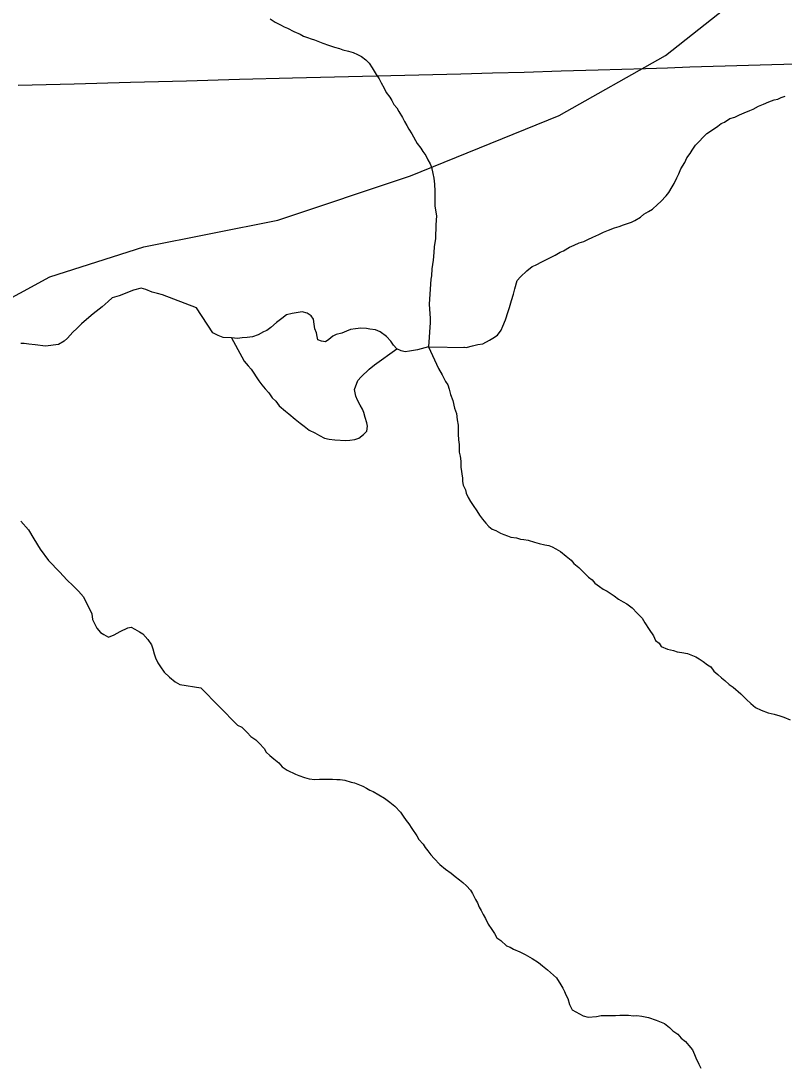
# Model space of a CAD drawing. Extents: x 103424 to 286016, y 38711 to 110967.
# Drawn here: x 131980 to 134224, y 81798 to 84863 of the extents above; entities that cross this region are included whole.
import ezdxf

# ---------------------------------------------------------------- set-up
doc = ezdxf.new("R2010")
doc.units = 0
for name, color, linetype in [('GM_X_Major_River', 7, 'Continuous'), ('GM_X_Minor_River', 7, 'Continuous'), ('GM_X_Rail_Line', 7, 'Continuous'), ('GM_X_Township_Road', 7, 'Continuous')]:
    doc.layers.add(name, color=color, linetype=linetype)

msp = doc.modelspace()

# ---------------------------------------------------------------- linework, layer by layer
at = {"layer": 'GM_X_Major_River'}
for points in [[(133178.6, 83905.3), (133289.7, 83903.3), (133307.7, 83907.6), (133323.8, 83912), (133337.9, 83914.2), (133357.9, 83924.7), (133367.9, 83930.9), (133381.8, 83939.3), (133391.7, 83953.6), (133397.5, 83965.8), (133405.2, 83984.1), (133412.9, 84008.5), (133416.7, 84020.7), (133422.4, 84041), (133428.1, 84059.3), (133431.9, 84075.5), (133439.5, 84099.9), (133449.4, 84110.2), (133467.2, 84128.7), (133483.2, 84141.1), (133493.2, 84145.3), (133513.2, 84155.8), (133525.2, 84162), (133539.2, 84168.4), (133551.2, 84174.6), (133565.1, 84183), (133575.2, 84187.2), (133593.1, 84197.6), (133607.1, 84203.9), (133621.1, 84210.2), (133635.2, 84214.5), (133647.2, 84220.8), (133661.2, 84227.1), (133679.2, 84235.5), (133693.2, 84241.8), (133707.2, 84248.1), (133725.3, 84254.5), (133739.3, 84258.8), (133751.4, 84263.1), (133763.4, 84267.3), (133775.4, 84271.6), (133785.4, 84275.8), (133801.4, 84286.2), (133811.3, 84294.4), (133825.3, 84302.8), (133837.3, 84309.1), (133851.2, 84323.5), (133861.1, 84331.7), (133877, 84348.2), (133884.8, 84358.4), (133894.6, 84374.7), (133900.5, 84384.9), (133908.3, 84401.3), (133914.1, 84413.5), (133919.9, 84427.7), (133931.7, 84446.1), (133937.5, 84460.4), (133947.4, 84472.7), (133953.2, 84482.9), (133963.1, 84497.2), (133996.7, 84532.1), (134010.7, 84540.5), (134028.7, 84552.9), (134038.6, 84561.2), (134048.6, 84565.4), (134064.6, 84575.8), (134078.6, 84580.1), (134092.6, 84586.4), (134106.6, 84592.7), (134122.7, 84599), (134132.7, 84603.3), (134148.7, 84611.6), (134162.7, 84617.9), (134178.7, 84624.3), (134194.8, 84630.6), (134204.8, 84632.8), (134214.8, 84637.1), (134226.8, 84641.3)], [(132496.4, 84020), (132396.5, 84058.2), (132382.4, 84062.1), (132366.2, 84066), (132347.9, 84073.9), (132333.7, 84077.8), (132311.6, 84071.5), (132269.3, 84054.9), (132249.2, 84048.6), (132237.2, 84038.4), (132219.2, 84022.1), (132193.2, 84001.6), (132173.2, 83985.3), (132159.2, 83973), (132145.2, 83958.7), (132133.2, 83948.5), (132117.3, 83930.1), (132107.3, 83922), (132091.2, 83911.7), (132052.9, 83907.3), (132022.6, 83911), (132004.4, 83912.9), (131990.2, 83914.7), (131980.1, 83914.6)], [(132599.1, 83931.3), (132574.8, 83932.9), (132560.6, 83938.7), (132544.3, 83946.5), (132496.4, 84020)], [(133085.9, 83899.6), (133075.7, 83909.5), (133067.4, 83921.5), (133055, 83935.4), (133036.6, 83949.2), (133022.4, 83955), (133006.2, 83956.8), (132996.1, 83958.6), (132979.9, 83960.3), (132963.8, 83958), (132949.7, 83955.7), (132937.7, 83951.5), (132923.7, 83945.2), (132907.6, 83940.9), (132897.6, 83936.6), (132885.7, 83926.3), (132875.7, 83920.1), (132863.6, 83921.9), (132853.4, 83925.7), (132851.2, 83935.8), (132849, 83945.9), (132844.8, 83957.9), (132842.5, 83972), (132840.2, 83986.1), (132834, 83996.1), (132821.7, 84004), (132807.5, 84007.7), (132789.4, 84005.4), (132777.4, 84003.2), (132761.3, 83998.8), (132747.3, 83988.5), (132731.4, 83976.1), (132715.5, 83961.7), (132703.6, 83953.4), (132693.6, 83949.1), (132677.6, 83940.8), (132661.5, 83934.4), (132645.4, 83932.1), (132631.3, 83931.9), (132617.2, 83929.6), (132599.1, 83931.3)], [(132599.1, 83931.3), (132630.3, 83875.3), (132636.6, 83863.3), (132648.9, 83849.3), (132657.2, 83839.4), (132665.5, 83827.4), (132671.7, 83817.4), (132680, 83805.5), (132688.3, 83793.5), (132698.6, 83781.5), (132708.9, 83769.6), (132719.2, 83755.7), (132729.5, 83745.7), (132739.8, 83731.8), (132758.3, 83716), (132768.5, 83708.1), (132787, 83692.2), (132801.3, 83680.4), (132813.6, 83672.5), (132827.9, 83660.6), (132844.2, 83652.9), (132858.4, 83645), (132872.7, 83637.2), (132886.9, 83633.4), (132903.1, 83631.7), (132935.4, 83630.3), (132947.5, 83630.5), (132961.6, 83632.7), (132973.6, 83637), (132987.5, 83647.3), (132997.4, 83657.6), (132999.2, 83671.8), (132997, 83681.9), (132992.7, 83697.9), (132988.4, 83712), (132984.2, 83722), (132977.9, 83734), (132969.6, 83748), (132965.3, 83760.1), (132963.1, 83770.1), (132960.9, 83780.2), (132970.6, 83806.6), (132980.5, 83816.9), (133004.3, 83839.6), (133020.2, 83852)], [(133178.6, 83905.3), (133146.5, 83896.7), (133134.4, 83894.4), (133122.4, 83892.2), (133110.3, 83890), (133098.1, 83893.8), (133085.9, 83899.6)], [(133020.2, 83852), (133085.9, 83899.6)]]:
    msp.add_lwpolyline(points, dxfattribs=at)
at = {"layer": 'GM_X_Minor_River'}
for points in [[(132713.4, 84868.7), (132727.7, 84858.8), (132744, 84851), (132754.2, 84845.1), (132764.3, 84841.3), (132782.7, 84831.5), (132801, 84823.8), (132811.2, 84817.9), (132823.4, 84814.1), (132833.5, 84810.2), (132843.7, 84806.4), (132868.1, 84796.7), (132884.3, 84790.9), (132902.6, 84785.2), (132916.7, 84781.4), (132926.9, 84777.5), (132943.1, 84773.8), (132957.3, 84770), (132969.5, 84764.2), (132981.7, 84758.3), (132994, 84748.4), (133004.3, 84738.5), (133012.6, 84724.5), (133025.1, 84704.6), (133033.4, 84692.6), (133039.6, 84680.6), (133048, 84664.6), (133054.3, 84652.6), (133064.6, 84638.6), (133070.8, 84628.6), (133077.1, 84616.6), (133085.4, 84606.7), (133091.6, 84596.7), (133102, 84578.7), (133108.3, 84566.7), (133114.5, 84554.7), (133120.8, 84544.7), (133129.1, 84530.7), (133145.7, 84502.7), (133156.1, 84488.7), (133162.3, 84478.8), (133170.6, 84466.8), (133176.9, 84454.8), (133183.1, 84442.8), (133187.3, 84432.7), (133191.7, 84414.6), (133194, 84400.5), (133196.3, 84382.4), (133196.7, 84362.2), (133197, 84346), (133197.2, 84333.9), (133197.5, 84317.8), (133202, 84289.6), (133200.5, 84263.3), (133199.2, 84222.9), (133195.6, 84198.5), (133193.8, 84182.4), (133192.2, 84160.1), (133188.7, 84133.8), (133187, 84113.6), (133185.2, 84103.4), (133180.4, 84030.6)], [(133180.4, 84030.6), (133183.2, 83988.2), (133183.4, 83976.1), (133178.6, 83905.3)], [(133178.6, 83905.3), (133208, 83841.2), (133218.5, 83823.2), (133228.9, 83803.2), (133235.1, 83793.2), (133239.4, 83781.2), (133243.7, 83765.1), (133250.1, 83747), (133254.5, 83724.9), (133260.9, 83708.8), (133263.2, 83690.7), (133265.5, 83674.6), (133265.8, 83660.4), (133266, 83648.3), (133266.3, 83632.2), (133268.6, 83618.1), (133268.8, 83605.9), (133268.9, 83595.8), (133271.2, 83583.8), (133273.5, 83569.7), (133273.8, 83551.5), (133278.4, 83519.3), (133278.6, 83509.1), (133280.8, 83499.1), (133287.1, 83485.1), (133289.3, 83475), (133295.5, 83463), (133301.8, 83451), (133310.1, 83439), (133320.5, 83423), (133328.8, 83411.1), (133337, 83399.1), (133347.3, 83387.2), (133355.6, 83377.2), (133365.8, 83369.3), (133376, 83365.4), (133390.3, 83357.6), (133400.4, 83353.8), (133410.6, 83349.9), (133420.7, 83346), (133436.9, 83344.3), (133449.1, 83340.5), (133459.2, 83338.7), (133471.3, 83336.9), (133489.6, 83331.1), (133503.8, 83327.3), (133520, 83323.6), (133532.1, 83321.8), (133542.3, 83317.9), (133552.5, 83312.1), (133566.8, 83304.2), (133583.2, 83290.4), (133597.5, 83278.5), (133605.7, 83268.6), (133620.1, 83256.7), (133648.8, 83229), (133659.1, 83221.1), (133667.3, 83211.1), (133681.6, 83201.3), (133691.8, 83193.4), (133704.1, 83187.5), (133724.5, 83173.7), (133736.8, 83163.9), (133751, 83156), (133761.2, 83150.2), (133777.6, 83138.3), (133792, 83122.4), (133806.4, 83108.5), (133814.7, 83094.6), (133827.1, 83074.6), (133839.6, 83056.6), (133845.9, 83042.6), (133856.1, 83034.7), (133862.4, 83024.7), (133880.6, 83016.9), (133898.9, 83013.2), (133909, 83009.4), (133923.2, 83007.6), (133939.4, 83003.9), (133949.6, 83000), (133963.8, 82994.2), (133974, 82988.3), (133986.2, 82980.5), (133998.5, 82970.6), (134008.7, 82964.7), (134017, 82952.7), (134029.3, 82942.9), (134039.6, 82932.9), (134049.8, 82925), (134062.1, 82913.2), (134074.3, 82905.3), (134096.9, 82885.5), (134113.3, 82869.6), (134125.6, 82857.7), (134140, 82845.9), (134156.3, 82838.1), (134176.6, 82830.4), (134194.8, 82826.6), (134211.1, 82820.9), (134223.2, 82817), (134241.5, 82809.3)], [(133284, 83903.2), (133282.6, 83903.2)], [(131980.1, 83393.5), (132002.6, 83367.4), (132019.1, 83341.3), (132037.6, 83311.2), (132062.2, 83277.1), (132095, 83243.1), (132115.4, 83221.1), (132133.8, 83203.1), (132150.1, 83187.1), (132164.5, 83171.1), (132189.3, 83120.8), (132191.5, 83104.7), (132197.7, 83090.6), (132203.9, 83078.6), (132214.1, 83066.5), (132224.3, 83060.6), (132238.5, 83052.6), (132254.6, 83058.9), (132272.7, 83069.1), (132294.8, 83079.5), (132304.8, 83081.6), (132315, 83075.6), (132329.2, 83067.7), (132339.4, 83061.7), (132353.7, 83045.7), (132364, 83029.7), (132368.2, 83017.6), (132372.4, 83003.5), (132376.6, 82991.4), (132382.8, 82977.3), (132391, 82965.3), (132401.3, 82949.2), (132417.6, 82935.2), (132434, 82921.3), (132448.2, 82913.3), (132509.4, 82903.2)], [(132509.4, 82903.2), (132617.4, 82794.3), (132629.6, 82788.4), (132646.1, 82772.6), (132656.4, 82760.6), (132670.7, 82750.8), (132680.9, 82740.9), (132695.3, 82725), (132701.6, 82715), (132711.8, 82705.1), (132724.1, 82695.2), (132738.5, 82683.3), (132748.8, 82671.4), (132763.1, 82661.5), (132787.5, 82649.9), (132797.7, 82646), (132813.9, 82640.2), (132828.1, 82636.4), (132844.3, 82634.7), (132858.4, 82635), (132870.5, 82635.2), (132882.6, 82635.4), (132896.7, 82635.7), (132908.9, 82633.8), (132918.9, 82634), (132933.1, 82632.3), (132951.4, 82626.5), (132961.5, 82624.7), (132975.7, 82618.9), (132985.9, 82615), (132996.1, 82609.2), (133006.3, 82603.3), (133016.4, 82599.4), (133032.7, 82589.6), (133049.1, 82579.8), (133065.4, 82568), (133079.7, 82556.1), (133096.2, 82538.2), (133104.5, 82526.3), (133112.8, 82514.3), (133121, 82504.3), (133129.3, 82490.3), (133143.9, 82468.4), (133150.1, 82458.4), (133162.5, 82444.5), (133168.7, 82434.5), (133176.9, 82424.5), (133185.2, 82412.6), (133195.5, 82402.6), (133212, 82384.8), (133228.4, 82370.9), (133244.7, 82359.1), (133257, 82349.2), (133269.3, 82339.3), (133279.5, 82331.4), (133289.8, 82321.5), (133302.1, 82309.6), (133308.3, 82299.6), (133316.7, 82281.6), (133323, 82271.6), (133327.2, 82259.6), (133333.4, 82249.6), (133339.7, 82237.6), (133346, 82225.6), (133354.3, 82209.6), (133364.7, 82193.6), (133373, 82181.6), (133379.3, 82169.6), (133391.5, 82161.7), (133407.9, 82145.9), (133418.1, 82142), (133428.3, 82136.1), (133446.6, 82128.4), (133462.9, 82120.6), (133483.3, 82108.8), (133501.6, 82097), (133513.9, 82087.2), (133528.3, 82075.3), (133554.9, 82051.5), (133567.4, 82031.6), (133573.6, 82021.6), (133577.8, 82011.6), (133582, 82001.5), (133588.3, 81991.5), (133592.6, 81973.4), (133601, 81957.4), (133633.6, 81939.8), (133647.8, 81936), (133672, 81938.5), (133686, 81940.8), (133696.1, 81940.9), (133714.3, 81941.3), (133728.4, 81941.5), (133740.5, 81941.7), (133754.6, 81942), (133766.7, 81942.2), (133780.9, 81940.5), (133791, 81940.6), (133805.1, 81938.9), (133815.3, 81937)], [(133815.3, 81937), (133825.4, 81935.2), (133847.7, 81927.5), (133862, 81921.7), (133872.1, 81917.8), (133886.4, 81906), (133896.7, 81896.1), (133911, 81886.2), (133921.3, 81874.3), (133933.6, 81864.4), (133943.9, 81852.5), (133954.2, 81840.5), (133960.5, 81826.5), (133964.7, 81816.5), (133973.1, 81798.5), (133979.4, 81786.4)]]:
    msp.add_lwpolyline(points, dxfattribs=at)
at = {"layer": 'GM_X_Rail_Line'}
msp.add_lwpolyline([(128241.2, 78169.9), (128368.1, 78832.6), (128541.9, 79227.4), (128629.7, 79329.6), (129227.8, 79828.9), (129359.3, 80054.5), (129514.4, 80449.3), (129754, 80942.7), (130073.4, 81497.3), (130392.9, 81915.6), (130942.6, 82503), (131154, 82822.6), (131191.6, 83057.6), (131257.4, 83377.2), (131356, 83574.6), (131525.1, 83795.5), (131789.7, 83960.5), (132065.7, 84110.9), (132341.7, 84198.6), (132735.6, 84277.4), (133125.5, 84406.9), (133562.5, 84584.8), (133875.3, 84761), (134206.1, 85023.5)], dxfattribs=at)
at = {"layer": 'GM_X_Township_Road'}
msp.add_lwpolyline([(131972.5, 84673.4), (132137.5, 84677.8), (132302.5, 84682.2), (132467.5, 84686.6), (132623.2, 84690.8), (132778.8, 84694.9), (132943.8, 84699), (133108.8, 84703.1), (133273.8, 84707.1), (133366.9, 84709.4), (133460, 84711.7), (133568.8, 84715.3), (133677.5, 84719), (133815.9, 84722.7), (133880.5, 84724.8), (133947.1, 84727.6), (134291.7, 84737.5)], dxfattribs=at)

doc.saveas('drawing.dxf')
